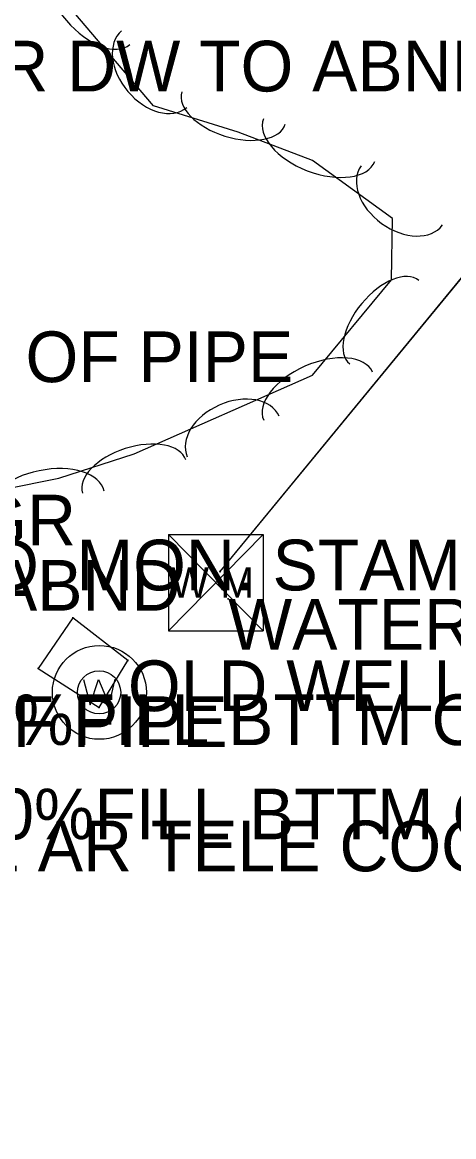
# Model space of a CAD drawing. Extents: x 954793 to 988390, y 1867850 to 1924428.
# Drawn here: x 961275.2 to 961317.7, y 1906212.6 to 1906322.5 of the extents above; entities that cross this region are included whole.
import ezdxf

# ---------------------------------------------------------------- set-up
doc = ezdxf.new("R2010")
doc.units = 0
for name, color, linetype in [('S_BUILDING', 7, 'Continuous'), ('S_BUILDING_ANNOT', 7, 'Continuous'), ('S_MSC_PT_SYM', 7, 'Continuous'), ('S_PRIMARY_CTL_ANNOT', 7, 'Continuous'), ('S_SIDE_DRAIN_ANNOT', 7, 'Continuous'), ('S_STR_PT_SYM', 7, 'Continuous'), ('S_SURVEY_TEXT_ANNOT', 7, 'Continuous'), ('S_TREE', 7, 'Continuous'), ('S_UTILITY_POLE_ANNOT', 7, 'Continuous'), ('S_UTL_PT_SYM', 7, 'Continuous'), ('S_WATER_UTILITIES', 7, 'Continuous')]:
    doc.layers.add(name, color=color, linetype=linetype)

msp = doc.modelspace()

# ---------------------------------------------------------------- linework, layer by layer
at = {"layer": 'S_BUILDING'}
for p, q in [((961280.17, 1906263.79), (961276.75, 1906258.79)), ((961285.59, 1906259.58), (961280.17, 1906263.79)), ((961282.75, 1906254.95), (961285.59, 1906259.58)), ((961276.75, 1906258.79), (961282.75, 1906254.95))]:
    msp.add_line(p, q, dxfattribs=at)
msp.add_lwpolyline([(961285.59, 1906259.58), (961280.17, 1906263.79), (961276.75, 1906258.79), (961282.75, 1906254.95), (961285.59, 1906259.58)], dxfattribs=at)
msp.add_lwpolyline([(961285.59, 1906259.58), (961280.17, 1906263.79), (961276.75, 1906258.79), (961282.75, 1906254.95), (961285.59, 1906259.58)], dxfattribs=at)
at = {"layer": 'S_MSC_PT_SYM'}
msp.add_lwpolyline([(961295.47, 1906265.65), (961295.47, 1906265.7), (961295.47, 1906265.65), (961295.42, 1906265.65), (961295.47, 1906265.65), (961295.47, 1906265.6), (961295.47, 1906265.65), (961295.52, 1906265.65)], close=True, dxfattribs=at)
msp.add_lwpolyline([(961295.47, 1906265.65), (961295.47, 1906265.7), (961295.47, 1906265.65), (961295.42, 1906265.65), (961295.47, 1906265.65), (961295.47, 1906265.6), (961295.47, 1906265.65), (961295.52, 1906265.65)], close=True, dxfattribs=at)
msp.add_lwpolyline([(961295.47, 1906265.65), (961295.47, 1906265.7), (961295.47, 1906265.65), (961295.42, 1906265.65), (961295.47, 1906265.65), (961295.47, 1906265.6), (961295.47, 1906265.65), (961295.52, 1906265.65)], dxfattribs=at)
at = {"layer": 'S_STR_PT_SYM'}
for points in [[(961280.17, 1906263.79), (961280.17, 1906263.84), (961280.17, 1906263.79), (961280.12, 1906263.79), (961280.17, 1906263.79), (961280.17, 1906263.74), (961280.17, 1906263.79), (961280.22, 1906263.79)], [(961280.17, 1906263.79), (961280.17, 1906263.84), (961280.17, 1906263.79), (961280.12, 1906263.79), (961280.17, 1906263.79), (961280.17, 1906263.74), (961280.17, 1906263.79), (961280.22, 1906263.79)], [(961280.17, 1906263.79), (961280.21, 1906263.76), (961280.17, 1906263.79), (961280.2, 1906263.83), (961280.17, 1906263.79), (961280.13, 1906263.82), (961280.17, 1906263.79), (961280.15, 1906263.75)], [(961280.17, 1906263.79), (961280.21, 1906263.76), (961280.17, 1906263.79), (961280.2, 1906263.83), (961280.17, 1906263.79), (961280.13, 1906263.82), (961280.17, 1906263.79), (961280.15, 1906263.75)], [(961285.59, 1906259.58), (961285.59, 1906259.63), (961285.59, 1906259.58), (961285.54, 1906259.58), (961285.59, 1906259.58), (961285.59, 1906259.53), (961285.59, 1906259.58), (961285.64, 1906259.58)], [(961285.59, 1906259.58), (961285.59, 1906259.63), (961285.59, 1906259.58), (961285.54, 1906259.58), (961285.59, 1906259.58), (961285.59, 1906259.53), (961285.59, 1906259.58), (961285.64, 1906259.58)], [(961285.59, 1906259.58), (961285.55, 1906259.61), (961285.59, 1906259.58), (961285.57, 1906259.54), (961285.59, 1906259.58), (961285.64, 1906259.56), (961285.59, 1906259.58), (961285.62, 1906259.63)], [(961285.59, 1906259.58), (961285.55, 1906259.61), (961285.59, 1906259.58), (961285.57, 1906259.54), (961285.59, 1906259.58), (961285.64, 1906259.56), (961285.59, 1906259.58), (961285.62, 1906259.63)], [(961285.59, 1906259.58), (961285.56, 1906259.54), (961285.59, 1906259.58), (961285.63, 1906259.55), (961285.59, 1906259.58), (961285.63, 1906259.62), (961285.59, 1906259.58), (961285.56, 1906259.61)], [(961285.59, 1906259.58), (961285.56, 1906259.54), (961285.59, 1906259.58), (961285.63, 1906259.55), (961285.59, 1906259.58), (961285.63, 1906259.62), (961285.59, 1906259.58), (961285.56, 1906259.61)], [(961276.75, 1906258.79), (961276.75, 1906258.84), (961276.75, 1906258.79), (961276.7, 1906258.79), (961276.75, 1906258.79), (961276.75, 1906258.74), (961276.75, 1906258.79), (961276.8, 1906258.79)], [(961276.75, 1906258.79), (961276.75, 1906258.84), (961276.75, 1906258.79), (961276.7, 1906258.79), (961276.75, 1906258.79), (961276.75, 1906258.74), (961276.75, 1906258.79), (961276.8, 1906258.79)], [(961276.75, 1906258.79), (961276.78, 1906258.84), (961276.75, 1906258.79), (961276.71, 1906258.82), (961276.75, 1906258.79), (961276.73, 1906258.75), (961276.75, 1906258.79), (961276.8, 1906258.77)], [(961276.75, 1906258.79), (961276.78, 1906258.84), (961276.75, 1906258.79), (961276.71, 1906258.82), (961276.75, 1906258.79), (961276.73, 1906258.75), (961276.75, 1906258.79), (961276.8, 1906258.77)], [(961282.75, 1906254.95), (961282.75, 1906255), (961282.75, 1906254.95), (961282.7, 1906254.95), (961282.75, 1906254.95), (961282.75, 1906254.9), (961282.75, 1906254.95), (961282.8, 1906254.95)], [(961282.75, 1906254.95), (961282.75, 1906255), (961282.75, 1906254.95), (961282.7, 1906254.95), (961282.75, 1906254.95), (961282.75, 1906254.9), (961282.75, 1906254.95), (961282.8, 1906254.95)], [(961282.75, 1906254.95), (961282.7, 1906254.97), (961282.75, 1906254.95), (961282.72, 1906254.9), (961282.75, 1906254.95), (961282.79, 1906254.92), (961282.75, 1906254.95), (961282.77, 1906254.99)], [(961282.75, 1906254.95), (961282.7, 1906254.97), (961282.75, 1906254.95), (961282.72, 1906254.9), (961282.75, 1906254.95), (961282.79, 1906254.92), (961282.75, 1906254.95), (961282.77, 1906254.99)]]:
    msp.add_lwpolyline(points, close=True, dxfattribs=at)
for points in [[(961280.17, 1906263.79), (961280.17, 1906263.84), (961280.17, 1906263.79), (961280.12, 1906263.79), (961280.17, 1906263.79), (961280.17, 1906263.74), (961280.17, 1906263.79), (961280.22, 1906263.79)], [(961285.59, 1906259.58), (961285.59, 1906259.63), (961285.59, 1906259.58), (961285.54, 1906259.58), (961285.59, 1906259.58), (961285.59, 1906259.53), (961285.59, 1906259.58), (961285.64, 1906259.58)], [(961276.75, 1906258.79), (961276.75, 1906258.84), (961276.75, 1906258.79), (961276.7, 1906258.79), (961276.75, 1906258.79), (961276.75, 1906258.74), (961276.75, 1906258.79), (961276.8, 1906258.79)], [(961282.75, 1906254.95), (961282.75, 1906255), (961282.75, 1906254.95), (961282.7, 1906254.95), (961282.75, 1906254.95), (961282.75, 1906254.9), (961282.75, 1906254.95), (961282.8, 1906254.95)]]:
    msp.add_lwpolyline(points, dxfattribs=at)
at = {"layer": 'S_TREE'}
msp.add_lwpolyline([(961210.19, 1906184.69), (961219.09, 1906219.19), (961227, 1906241.38), (961232.37, 1906260.22), (961242.98, 1906270.79), (961262.74, 1906274.32), (961278.78, 1906277.55), (961286.22, 1906279.95), (961303.78, 1906287.72), (961311.56, 1906297.11), (961311.65, 1906303.16), (961303.79, 1906308.88), (961296.46, 1906311.7), (961288.12, 1906314.29), (961279.71, 1906324.19)], dxfattribs=at)
for centre, major_axis, ratio in [((961281.99, 1906324.79), (3.8, -4.47), 0.55008), ((961288.18, 1906317.9), (3.21, -3.78), 0.685311), ((961296, 1906314.06), (5.1, -1.59), 0.540699), ((961304.43, 1906310.9), (5.48, -2.11), 0.55008), ((961312.58, 1906305.44), (4.01, -2.91), 0.685311), ((961310.86, 1906292.94), (-3.41, -4.12), 0.540699), ((961304.34, 1906285.64), (-5.37, -2.37), 0.55008), ((961295.97, 1906281.66), (-4.53, -2), 0.685311), ((961286.21, 1906277.72), (-5.09, -1.64), 0.540699), ((961277.49, 1906275.13), (-5.75, -1.16), 0.55008)]:
    msp.add_ellipse(centre, major_axis=major_axis, ratio=ratio, start_param=3.141593, end_param=6.283185, dxfattribs=at)
at = {"layer": 'S_UTL_PT_SYM'}
msp.add_lwpolyline([(961294.67, 1906268.34), (961294.67, 1906268.39), (961294.67, 1906268.34), (961294.62, 1906268.34), (961294.67, 1906268.34), (961294.67, 1906268.29), (961294.67, 1906268.34), (961294.72, 1906268.34)], dxfattribs=at)
msp.add_lwpolyline([(961294.67, 1906268.34), (961294.63, 1906268.37), (961294.67, 1906268.34), (961294.64, 1906268.3), (961294.67, 1906268.34), (961294.71, 1906268.31), (961294.67, 1906268.34), (961294.7, 1906268.38)], close=True, dxfattribs=at)
msp.add_lwpolyline([(961294.67, 1906268.34), (961294.63, 1906268.37), (961294.67, 1906268.34), (961294.64, 1906268.3), (961294.67, 1906268.34), (961294.71, 1906268.31), (961294.67, 1906268.34), (961294.7, 1906268.38)], close=True, dxfattribs=at)
at = {"layer": 'S_WATER_UTILITIES'}
for p, q in [((961294.67, 1906268.34), (961326.07, 1906306.57)), ((961289.59, 1906271.99), (961298.92, 1906271.99)), ((961289.59, 1906271.99), (961289.59, 1906262.5)), ((961289.59, 1906271.99), (961298.92, 1906262.5)), ((961298.92, 1906271.99), (961289.59, 1906262.5)), ((961298.92, 1906271.99), (961298.92, 1906262.5)), ((961289.59, 1906262.5), (961298.92, 1906262.5)), ((961281.22, 1906257.69), (961281.88, 1906255.21)), ((961281.88, 1906255.21), (961282.69, 1906257.69)), ((961282.69, 1906257.69), (961283.74, 1906255.21)), ((961283.74, 1906255.21), (961284.32, 1906257.73))]:
    msp.add_line(p, q, dxfattribs=at)
msp.add_lwpolyline([(961294.67, 1906268.34), (961326.07, 1906306.57), (961356.32, 1906361.61), (961375.39, 1906423.95), (961379.64, 1906542.05), (961383.73, 1906581.01), (961389.19, 1906618.08), (961390.5, 1906624.95), (961371, 1906630.25), (961374.35, 1906647.04), (961391.98, 1906702.43), (961403.29, 1906729.43), (961424.18, 1906764.72), (961463.28, 1906791.93)], dxfattribs=at)
msp.add_lwpolyline([(961294.67, 1906268.34), (961326.07, 1906306.57), (961356.32, 1906361.61), (961375.39, 1906423.95), (961379.64, 1906542.05), (961383.73, 1906581.01), (961389.19, 1906618.08), (961390.5, 1906624.95), (961371, 1906630.25), (961374.35, 1906647.04), (961391.98, 1906702.43), (961403.29, 1906729.43), (961424.18, 1906764.72), (961463.28, 1906791.93)], dxfattribs=at)
for centre, radius in [((961282.78, 1906256.43), 4.63), ((961282.75, 1906256.43), 2.13)]:
    msp.add_circle(centre, radius, dxfattribs=at)

# ---------------------------------------------------------------- texts
at = {"layer": 'S_BUILDING_ANNOT'}
msp.add_text('OLD WELL SHED TY:CONC BLOCK', height=5, dxfattribs=at).set_placement((961285.59, 1906254.58))
at = {"layer": 'S_PRIMARY_CTL_ANNOT'}
msp.add_text('PD:ARDOT STD. MON. STAMPED PN:24', height=5, dxfattribs=at).set_placement((961227.04, 1906266.49))
at = {"layer": 'S_SIDE_DRAIN_ANNOT'}
for s, p in [('CN:0%FILL BTTM OF PIPE', (961219.03, 1906287.03)), ('CN:80%FILL BTTM OF PIPE', (961208.84, 1906251.03)), ('DI:12" TY:RCP CN:80%FILL BTTM O', (961208.75, 1906251.23)), ('DI:12" TY:RCP CN:80%FILL BTTM O', (961210.8, 1906241.94))]:
    msp.add_text(s, height=5, dxfattribs=at).set_placement(p)
at = {"layer": 'S_SURVEY_TEXT_ANNOT'}
for s, p in [('DIRT/DR DW TO ABND HOUSE', (961250.64, 1906315.7)), ('BROKEN ASPH/GR', (961220.29, 1906270.92)), ('ASPH DW TO 1SBR ABND', (961208.67, 1906264.49)), ('WATER WASNT MARKED UNTIL THIS POINT', (961295.47, 1906260.65))]:
    msp.add_text(s, height=5, dxfattribs=at).set_placement(p)
at = {"layer": 'S_UTILITY_POLE_ANNOT'}
msp.add_text('TY:FOC CNTRL AR TELE COOP', height=5, dxfattribs=at).set_placement((961226.19, 1906238.78))
at = {"layer": 'S_WATER_UTILITIES'}
msp.add_text('W M', height=3, rotation=360, dxfattribs=at).set_placement((961289.79, 1906265.76))

doc.saveas('drawing.dxf')
